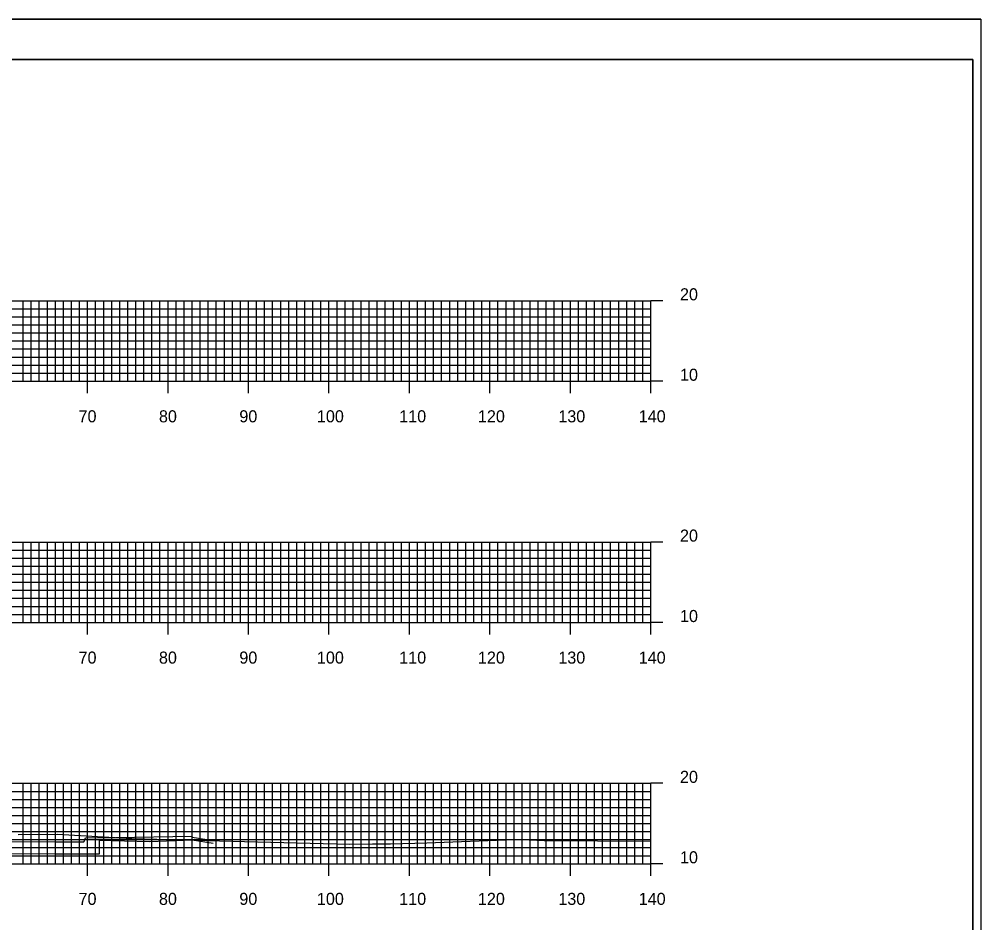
# Model space of a CAD drawing. Extents: x 40011 to 50684, y 49949 to 72236.
# Drawn here: x 41264.7 to 41384.2, y 71583.6 to 71696 of the extents above; entities that cross this region are included whole.
import ezdxf

# ---------------------------------------------------------------- set-up
doc = ezdxf.new("R2010")
doc.units = 0
for name, color, linetype in [('1', 7, 'Continuous'), ('41', 7, 'Continuous'), ('51', 7, 'Continuous'), ('52', 7, 'Continuous'), ('53', 7, 'Continuous'), ('54', 7, 'Continuous'), ('55', 7, 'Continuous'), ('57', 7, 'Continuous'), ('58', 7, 'Continuous'), ('59', 7, 'Continuous')]:
    doc.layers.add(name, color=color, linetype=linetype)

msp = doc.modelspace()

# ---------------------------------------------------------------- linework, layer by layer
at = {"layer": '1'}
for p, q in [((41384.22, 71695.98), (41034.83, 71695.98)), ((41383.22, 71690.98), (41053.22, 71690.98)), ((41383.22, 71480.98), (41383.22, 71690.98))]:
    msp.add_line(p, q, dxfattribs=at)
at = {"layer": '41'}
for points in [[(41034.83, 71695.98), (41384.22, 71695.98), (41384.22, 71475.98), (41034.83, 71475.98)], [(41053.22, 71690.98), (41383.22, 71690.98), (41383.22, 71480.98), (41053.22, 71480.98)]]:
    msp.add_lwpolyline(points, close=True, dxfattribs=at)
at = {"layer": '51'}
for p, q in [((41343.22, 71650.98), (41343.22, 71660.98)), ((41344.72, 71660.98), (41343.22, 71660.98)), ((41344.72, 71650.98), (41343.22, 71650.98)), ((41343.22, 71620.98), (41343.22, 71630.98)), ((41344.72, 71630.98), (41343.22, 71630.98)), ((41344.72, 71620.98), (41343.22, 71620.98)), ((41343.22, 71590.98), (41343.22, 71600.98)), ((41344.72, 71600.98), (41343.22, 71600.98)), ((41344.72, 71590.98), (41343.22, 71590.98))]:
    msp.add_line(p, q, dxfattribs=at)
at = {"layer": '52'}
for p, q in [((41063.22, 71650.98), (41343.22, 71650.98)), ((41273.22, 71649.48), (41273.22, 71650.98)), ((41283.22, 71649.48), (41283.22, 71650.98)), ((41293.22, 71649.48), (41293.22, 71650.98)), ((41303.22, 71649.48), (41303.22, 71650.98)), ((41313.22, 71649.48), (41313.22, 71650.98)), ((41323.22, 71649.48), (41323.22, 71650.98)), ((41333.22, 71649.48), (41333.22, 71650.98)), ((41343.22, 71649.48), (41343.22, 71650.98)), ((41063.22, 71620.98), (41343.22, 71620.98)), ((41273.22, 71619.48), (41273.22, 71620.98)), ((41283.22, 71619.48), (41283.22, 71620.98)), ((41293.22, 71619.48), (41293.22, 71620.98)), ((41303.22, 71619.48), (41303.22, 71620.98)), ((41313.22, 71619.48), (41313.22, 71620.98)), ((41323.22, 71619.48), (41323.22, 71620.98)), ((41333.22, 71619.48), (41333.22, 71620.98)), ((41343.22, 71619.48), (41343.22, 71620.98)), ((41063.22, 71590.98), (41343.22, 71590.98)), ((41273.22, 71589.48), (41273.22, 71590.98)), ((41283.22, 71589.48), (41283.22, 71590.98)), ((41293.22, 71589.48), (41293.22, 71590.98)), ((41303.22, 71589.48), (41303.22, 71590.98)), ((41313.22, 71589.48), (41313.22, 71590.98)), ((41323.22, 71589.48), (41323.22, 71590.98)), ((41333.22, 71589.48), (41333.22, 71590.98)), ((41343.22, 71589.48), (41343.22, 71590.98))]:
    msp.add_line(p, q, dxfattribs=at)
at = {"layer": '53'}
for p, q in [((41063.22, 71659.98), (41343.22, 71659.98)), ((41063.22, 71658.98), (41343.22, 71658.98)), ((41063.22, 71657.98), (41343.22, 71657.98)), ((41063.22, 71656.98), (41343.22, 71656.98)), ((41063.22, 71655.98), (41343.22, 71655.98)), ((41063.22, 71654.98), (41343.22, 71654.98)), ((41063.22, 71653.98), (41343.22, 71653.98)), ((41063.22, 71652.98), (41343.22, 71652.98)), ((41063.22, 71651.98), (41343.22, 71651.98)), ((41063.22, 71629.98), (41343.22, 71629.98)), ((41063.22, 71628.98), (41343.22, 71628.98)), ((41063.22, 71627.98), (41343.22, 71627.98)), ((41063.22, 71626.98), (41343.22, 71626.98)), ((41063.22, 71625.98), (41343.22, 71625.98)), ((41063.22, 71624.98), (41343.22, 71624.98)), ((41063.22, 71623.98), (41343.22, 71623.98)), ((41063.22, 71622.98), (41343.22, 71622.98)), ((41063.22, 71621.98), (41343.22, 71621.98)), ((41063.22, 71599.98), (41343.22, 71599.98)), ((41063.22, 71598.98), (41343.22, 71598.98)), ((41063.22, 71597.98), (41343.22, 71597.98)), ((41063.22, 71596.98), (41343.22, 71596.98)), ((41063.22, 71595.98), (41343.22, 71595.98)), ((41063.22, 71594.98), (41343.22, 71594.98)), ((41063.22, 71593.98), (41343.22, 71593.98)), ((41063.22, 71592.98), (41343.22, 71592.98)), ((41063.22, 71591.98), (41343.22, 71591.98))]:
    msp.add_line(p, q, dxfattribs=at)
at = {"layer": '54'}
for p, q in [((41265.22, 71650.98), (41265.22, 71660.98)), ((41266.22, 71650.98), (41266.22, 71660.98)), ((41267.22, 71650.98), (41267.22, 71660.98)), ((41268.22, 71650.98), (41268.22, 71660.98)), ((41269.22, 71650.98), (41269.22, 71660.98)), ((41270.22, 71650.98), (41270.22, 71660.98)), ((41271.22, 71650.98), (41271.22, 71660.98)), ((41272.22, 71650.98), (41272.22, 71660.98)), ((41274.22, 71650.98), (41274.22, 71660.98)), ((41275.22, 71650.98), (41275.22, 71660.98)), ((41276.22, 71650.98), (41276.22, 71660.98)), ((41277.22, 71650.98), (41277.22, 71660.98)), ((41278.22, 71650.98), (41278.22, 71660.98)), ((41279.22, 71650.98), (41279.22, 71660.98)), ((41280.22, 71650.98), (41280.22, 71660.98)), ((41281.22, 71650.98), (41281.22, 71660.98)), ((41282.22, 71650.98), (41282.22, 71660.98)), ((41284.22, 71650.98), (41284.22, 71660.98)), ((41285.22, 71650.98), (41285.22, 71660.98)), ((41286.22, 71650.98), (41286.22, 71660.98)), ((41287.22, 71650.98), (41287.22, 71660.98)), ((41288.22, 71650.98), (41288.22, 71660.98)), ((41289.22, 71650.98), (41289.22, 71660.98)), ((41290.22, 71650.98), (41290.22, 71660.98)), ((41291.22, 71650.98), (41291.22, 71660.98)), ((41292.22, 71650.98), (41292.22, 71660.98)), ((41294.22, 71650.98), (41294.22, 71660.98)), ((41295.22, 71650.98), (41295.22, 71660.98)), ((41296.22, 71650.98), (41296.22, 71660.98)), ((41297.22, 71650.98), (41297.22, 71660.98)), ((41298.22, 71650.98), (41298.22, 71660.98)), ((41299.22, 71650.98), (41299.22, 71660.98)), ((41300.22, 71650.98), (41300.22, 71660.98)), ((41301.22, 71650.98), (41301.22, 71660.98)), ((41302.22, 71650.98), (41302.22, 71660.98)), ((41304.22, 71650.98), (41304.22, 71660.98)), ((41305.22, 71650.98), (41305.22, 71660.98)), ((41306.22, 71650.98), (41306.22, 71660.98)), ((41307.22, 71650.98), (41307.22, 71660.98)), ((41308.22, 71650.98), (41308.22, 71660.98)), ((41309.22, 71650.98), (41309.22, 71660.98)), ((41310.22, 71650.98), (41310.22, 71660.98)), ((41311.22, 71650.98), (41311.22, 71660.98)), ((41312.22, 71650.98), (41312.22, 71660.98)), ((41314.22, 71650.98), (41314.22, 71660.98)), ((41315.22, 71650.98), (41315.22, 71660.98)), ((41316.22, 71650.98), (41316.22, 71660.98)), ((41317.22, 71650.98), (41317.22, 71660.98)), ((41318.22, 71650.98), (41318.22, 71660.98)), ((41319.22, 71650.98), (41319.22, 71660.98)), ((41320.22, 71650.98), (41320.22, 71660.98)), ((41321.22, 71650.98), (41321.22, 71660.98)), ((41322.22, 71650.98), (41322.22, 71660.98)), ((41324.22, 71650.98), (41324.22, 71660.98)), ((41325.22, 71650.98), (41325.22, 71660.98)), ((41326.22, 71650.98), (41326.22, 71660.98)), ((41327.22, 71650.98), (41327.22, 71660.98)), ((41328.22, 71650.98), (41328.22, 71660.98)), ((41329.22, 71650.98), (41329.22, 71660.98)), ((41330.22, 71650.98), (41330.22, 71660.98)), ((41331.22, 71650.98), (41331.22, 71660.98)), ((41332.22, 71650.98), (41332.22, 71660.98)), ((41334.22, 71650.98), (41334.22, 71660.98)), ((41335.22, 71650.98), (41335.22, 71660.98)), ((41336.22, 71650.98), (41336.22, 71660.98)), ((41337.22, 71650.98), (41337.22, 71660.98)), ((41338.22, 71650.98), (41338.22, 71660.98)), ((41339.22, 71650.98), (41339.22, 71660.98)), ((41340.22, 71650.98), (41340.22, 71660.98)), ((41341.22, 71650.98), (41341.22, 71660.98)), ((41342.22, 71650.98), (41342.22, 71660.98)), ((41265.22, 71620.98), (41265.22, 71630.98)), ((41266.22, 71620.98), (41266.22, 71630.98)), ((41267.22, 71620.98), (41267.22, 71630.98)), ((41268.22, 71620.98), (41268.22, 71630.98)), ((41269.22, 71620.98), (41269.22, 71630.98)), ((41270.22, 71620.98), (41270.22, 71630.98)), ((41271.22, 71620.98), (41271.22, 71630.98)), ((41272.22, 71620.98), (41272.22, 71630.98)), ((41274.22, 71620.98), (41274.22, 71630.98)), ((41275.22, 71620.98), (41275.22, 71630.98)), ((41276.22, 71620.98), (41276.22, 71630.98)), ((41277.22, 71620.98), (41277.22, 71630.98)), ((41278.22, 71620.98), (41278.22, 71630.98)), ((41279.22, 71620.98), (41279.22, 71630.98)), ((41280.22, 71620.98), (41280.22, 71630.98)), ((41281.22, 71620.98), (41281.22, 71630.98)), ((41282.22, 71620.98), (41282.22, 71630.98)), ((41284.22, 71620.98), (41284.22, 71630.98)), ((41285.22, 71620.98), (41285.22, 71630.98)), ((41286.22, 71620.98), (41286.22, 71630.98)), ((41287.22, 71620.98), (41287.22, 71630.98)), ((41288.22, 71620.98), (41288.22, 71630.98)), ((41289.22, 71620.98), (41289.22, 71630.98)), ((41290.22, 71620.98), (41290.22, 71630.98)), ((41291.22, 71620.98), (41291.22, 71630.98)), ((41292.22, 71620.98), (41292.22, 71630.98)), ((41294.22, 71620.98), (41294.22, 71630.98)), ((41295.22, 71620.98), (41295.22, 71630.98)), ((41296.22, 71620.98), (41296.22, 71630.98)), ((41297.22, 71620.98), (41297.22, 71630.98)), ((41298.22, 71620.98), (41298.22, 71630.98)), ((41299.22, 71620.98), (41299.22, 71630.98)), ((41300.22, 71620.98), (41300.22, 71630.98)), ((41301.22, 71620.98), (41301.22, 71630.98)), ((41302.22, 71620.98), (41302.22, 71630.98)), ((41304.22, 71620.98), (41304.22, 71630.98)), ((41305.22, 71620.98), (41305.22, 71630.98)), ((41306.22, 71620.98), (41306.22, 71630.98)), ((41307.22, 71620.98), (41307.22, 71630.98)), ((41308.22, 71620.98), (41308.22, 71630.98)), ((41309.22, 71620.98), (41309.22, 71630.98)), ((41310.22, 71620.98), (41310.22, 71630.98)), ((41311.22, 71620.98), (41311.22, 71630.98)), ((41312.22, 71620.98), (41312.22, 71630.98)), ((41314.22, 71620.98), (41314.22, 71630.98)), ((41315.22, 71620.98), (41315.22, 71630.98)), ((41316.22, 71620.98), (41316.22, 71630.98)), ((41317.22, 71620.98), (41317.22, 71630.98)), ((41318.22, 71620.98), (41318.22, 71630.98)), ((41319.22, 71620.98), (41319.22, 71630.98)), ((41320.22, 71620.98), (41320.22, 71630.98)), ((41321.22, 71620.98), (41321.22, 71630.98)), ((41322.22, 71620.98), (41322.22, 71630.98)), ((41324.22, 71620.98), (41324.22, 71630.98)), ((41325.22, 71620.98), (41325.22, 71630.98)), ((41326.22, 71620.98), (41326.22, 71630.98)), ((41327.22, 71620.98), (41327.22, 71630.98)), ((41328.22, 71620.98), (41328.22, 71630.98)), ((41329.22, 71620.98), (41329.22, 71630.98)), ((41330.22, 71620.98), (41330.22, 71630.98)), ((41331.22, 71620.98), (41331.22, 71630.98)), ((41332.22, 71620.98), (41332.22, 71630.98)), ((41334.22, 71620.98), (41334.22, 71630.98)), ((41335.22, 71620.98), (41335.22, 71630.98)), ((41336.22, 71620.98), (41336.22, 71630.98)), ((41337.22, 71620.98), (41337.22, 71630.98)), ((41338.22, 71620.98), (41338.22, 71630.98)), ((41339.22, 71620.98), (41339.22, 71630.98)), ((41340.22, 71620.98), (41340.22, 71630.98)), ((41341.22, 71620.98), (41341.22, 71630.98)), ((41342.22, 71620.98), (41342.22, 71630.98)), ((41265.22, 71590.98), (41265.22, 71600.98)), ((41266.22, 71590.98), (41266.22, 71600.98)), ((41267.22, 71590.98), (41267.22, 71600.98)), ((41268.22, 71590.98), (41268.22, 71600.98)), ((41269.22, 71590.98), (41269.22, 71600.98)), ((41270.22, 71590.98), (41270.22, 71600.98)), ((41271.22, 71590.98), (41271.22, 71600.98)), ((41272.22, 71590.98), (41272.22, 71600.98)), ((41274.22, 71590.98), (41274.22, 71600.98)), ((41275.22, 71590.98), (41275.22, 71600.98)), ((41276.22, 71590.98), (41276.22, 71600.98)), ((41277.22, 71590.98), (41277.22, 71600.98)), ((41278.22, 71590.98), (41278.22, 71600.98)), ((41279.22, 71590.98), (41279.22, 71600.98)), ((41280.22, 71590.98), (41280.22, 71600.98)), ((41281.22, 71590.98), (41281.22, 71600.98)), ((41282.22, 71590.98), (41282.22, 71600.98)), ((41284.22, 71590.98), (41284.22, 71600.98)), ((41285.22, 71590.98), (41285.22, 71600.98)), ((41286.22, 71590.98), (41286.22, 71600.98)), ((41287.22, 71590.98), (41287.22, 71600.98)), ((41288.22, 71590.98), (41288.22, 71600.98)), ((41289.22, 71590.98), (41289.22, 71600.98)), ((41290.22, 71590.98), (41290.22, 71600.98)), ((41291.22, 71590.98), (41291.22, 71600.98)), ((41292.22, 71590.98), (41292.22, 71600.98)), ((41294.22, 71590.98), (41294.22, 71600.98)), ((41295.22, 71590.98), (41295.22, 71600.98)), ((41296.22, 71590.98), (41296.22, 71600.98)), ((41297.22, 71590.98), (41297.22, 71600.98)), ((41298.22, 71590.98), (41298.22, 71600.98)), ((41299.22, 71590.98), (41299.22, 71600.98)), ((41300.22, 71590.98), (41300.22, 71600.98)), ((41301.22, 71590.98), (41301.22, 71600.98)), ((41302.22, 71590.98), (41302.22, 71600.98)), ((41304.22, 71590.98), (41304.22, 71600.98)), ((41305.22, 71590.98), (41305.22, 71600.98)), ((41306.22, 71590.98), (41306.22, 71600.98)), ((41307.22, 71590.98), (41307.22, 71600.98)), ((41308.22, 71590.98), (41308.22, 71600.98)), ((41309.22, 71590.98), (41309.22, 71600.98)), ((41310.22, 71590.98), (41310.22, 71600.98)), ((41311.22, 71590.98), (41311.22, 71600.98)), ((41312.22, 71590.98), (41312.22, 71600.98)), ((41314.22, 71590.98), (41314.22, 71600.98)), ((41315.22, 71590.98), (41315.22, 71600.98)), ((41316.22, 71590.98), (41316.22, 71600.98)), ((41317.22, 71590.98), (41317.22, 71600.98)), ((41318.22, 71590.98), (41318.22, 71600.98)), ((41319.22, 71590.98), (41319.22, 71600.98)), ((41320.22, 71590.98), (41320.22, 71600.98)), ((41321.22, 71590.98), (41321.22, 71600.98)), ((41322.22, 71590.98), (41322.22, 71600.98)), ((41324.22, 71590.98), (41324.22, 71600.98)), ((41325.22, 71590.98), (41325.22, 71600.98)), ((41326.22, 71590.98), (41326.22, 71600.98)), ((41327.22, 71590.98), (41327.22, 71600.98)), ((41328.22, 71590.98), (41328.22, 71600.98)), ((41329.22, 71590.98), (41329.22, 71600.98)), ((41330.22, 71590.98), (41330.22, 71600.98)), ((41331.22, 71590.98), (41331.22, 71600.98)), ((41332.22, 71590.98), (41332.22, 71600.98)), ((41334.22, 71590.98), (41334.22, 71600.98)), ((41335.22, 71590.98), (41335.22, 71600.98)), ((41336.22, 71590.98), (41336.22, 71600.98)), ((41337.22, 71590.98), (41337.22, 71600.98)), ((41338.22, 71590.98), (41338.22, 71600.98)), ((41339.22, 71590.98), (41339.22, 71600.98)), ((41340.22, 71590.98), (41340.22, 71600.98)), ((41341.22, 71590.98), (41341.22, 71600.98)), ((41342.22, 71590.98), (41342.22, 71600.98))]:
    msp.add_line(p, q, dxfattribs=at)
at = {"layer": '55'}
for p, q in [((41063.22, 71660.98), (41343.22, 71660.98)), ((41273.22, 71650.98), (41273.22, 71660.98)), ((41283.22, 71650.98), (41283.22, 71660.98)), ((41293.22, 71650.98), (41293.22, 71660.98)), ((41303.22, 71650.98), (41303.22, 71660.98)), ((41313.22, 71650.98), (41313.22, 71660.98)), ((41323.22, 71650.98), (41323.22, 71660.98)), ((41333.22, 71650.98), (41333.22, 71660.98)), ((41343.22, 71650.98), (41343.22, 71660.98)), ((41063.22, 71650.98), (41343.22, 71650.98)), ((41063.22, 71630.98), (41343.22, 71630.98)), ((41273.22, 71620.98), (41273.22, 71630.98)), ((41283.22, 71620.98), (41283.22, 71630.98)), ((41293.22, 71620.98), (41293.22, 71630.98)), ((41303.22, 71620.98), (41303.22, 71630.98)), ((41313.22, 71620.98), (41313.22, 71630.98)), ((41323.22, 71620.98), (41323.22, 71630.98)), ((41333.22, 71620.98), (41333.22, 71630.98)), ((41343.22, 71620.98), (41343.22, 71630.98)), ((41063.22, 71620.98), (41343.22, 71620.98)), ((41063.22, 71600.98), (41343.22, 71600.98)), ((41273.22, 71590.98), (41273.22, 71600.98)), ((41283.22, 71590.98), (41283.22, 71600.98)), ((41293.22, 71590.98), (41293.22, 71600.98)), ((41303.22, 71590.98), (41303.22, 71600.98)), ((41313.22, 71590.98), (41313.22, 71600.98)), ((41323.22, 71590.98), (41323.22, 71600.98)), ((41333.22, 71590.98), (41333.22, 71600.98)), ((41343.22, 71590.98), (41343.22, 71600.98)), ((41063.22, 71590.98), (41343.22, 71590.98))]:
    msp.add_line(p, q, dxfattribs=at)
at = {"layer": '57'}
msp.add_lwpolyline([(41264.58, 71594.62), (41269.49, 71594.66), (41278.71, 71594.13), (41292.73, 71593.75), (41305.79, 71593.4), (41308.63, 71593.47), (41310.85, 71593.46), (41315.4, 71593.59), (41326.2, 71593.98), (41328.08, 71593.94), (41329.96, 71593.87), (41343.22, 71593.79)], dxfattribs=at)
at = {"layer": '58'}
msp.add_lwpolyline([(41213.22, 71593.01), (41214.52, 71592.98), (41214.53, 71592.98), (41223.8, 71592.77), (41223.94, 71592.76), (41228.89, 71592.64), (41235.52, 71592.46), (41243.97, 71592.24), (41244.6, 71592.22), (41246.45, 71592.22), (41246.85, 71592.24), (41253.7, 71592.3), (41269.24, 71592.22), (41270.68, 71592.22), (41272.77, 71592.21), (41274.36, 71592.22), (41274.69, 71592.22), (41274.69, 71592.53), (41274.7, 71593.89), (41280.92, 71593.74), (41286.23, 71593.94), (41288.82, 71593.54)], dxfattribs=at)
at = {"layer": '59'}
msp.add_lwpolyline([(41253.7, 71593.8), (41269.24, 71593.72), (41270.68, 71593.72), (41272.77, 71593.71), (41272.79, 71593.76), (41272.96, 71594.21), (41276.67, 71594.26), (41286.16, 71594.39), (41286.16, 71594.39), (41286.23, 71594.27), (41288.82, 71593.87)], dxfattribs=at)

# ---------------------------------------------------------------- texts
at = {"layer": '51'}
for s, p in [('20', (41346.84, 71661.03)), ('10', (41346.84, 71651.03)), ('20', (41346.84, 71631.03)), ('10', (41346.84, 71621.03)), ('20', (41346.84, 71601.03)), ('10', (41346.84, 71591.03))]:
    msp.add_text(s, height=1.5, dxfattribs=at).set_placement(p)
at = {"layer": '52'}
for s, p in [('70', (41272.1, 71645.86)), ('80', (41282.09, 71645.86)), ('90', (41292.08, 71645.86)), ('100', (41301.72, 71645.86)), ('110', (41311.95, 71645.86)), ('120', (41321.73, 71645.86)), ('130', (41331.72, 71645.86)), ('140', (41341.71, 71645.86)), ('70', (41272.1, 71615.86)), ('80', (41282.09, 71615.86)), ('90', (41292.08, 71615.86)), ('100', (41301.72, 71615.86)), ('110', (41311.95, 71615.86)), ('120', (41321.73, 71615.86)), ('130', (41331.72, 71615.86)), ('140', (41341.71, 71615.86)), ('70', (41272.1, 71585.86)), ('80', (41282.09, 71585.86)), ('90', (41292.08, 71585.86)), ('100', (41301.72, 71585.86)), ('110', (41311.95, 71585.86)), ('120', (41321.73, 71585.86)), ('130', (41331.72, 71585.86)), ('140', (41341.71, 71585.86))]:
    msp.add_text(s, height=1.5, dxfattribs=at).set_placement(p)

doc.saveas('drawing.dxf')
